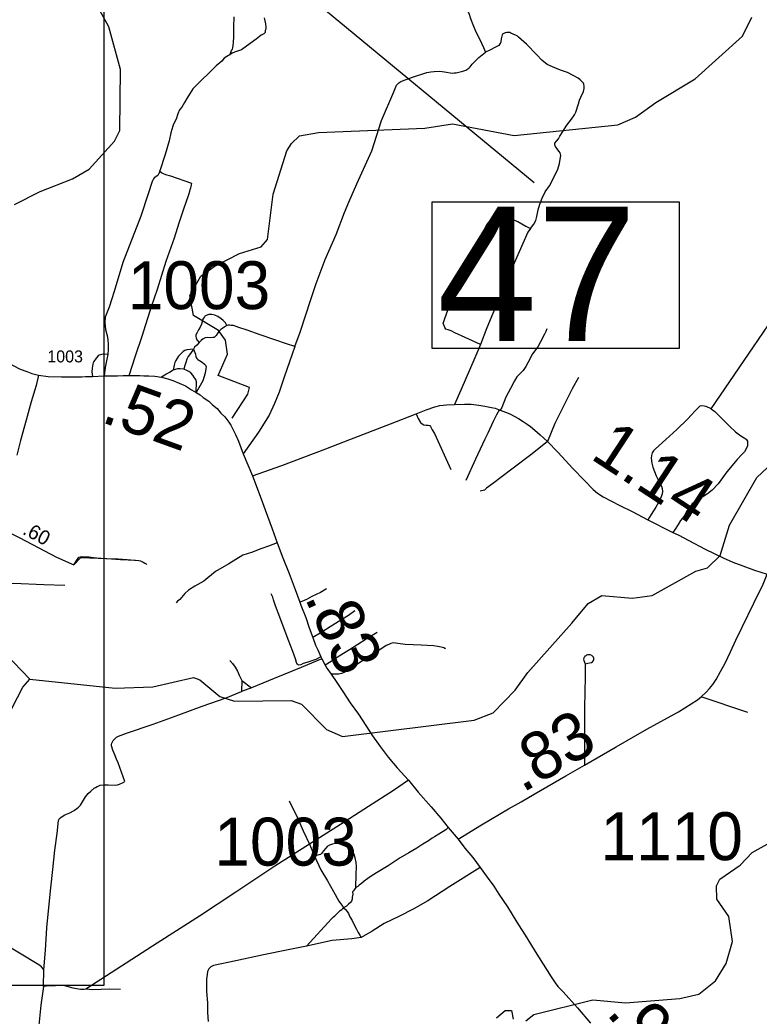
# Model space of a CAD drawing. Extents: x 2290615 to 2522933, y 819489 to 1012715.
# Drawn here: x 2397002 to 2404717, y 878460 to 888848 of the extents above; entities that cross this region are included whole.
import ezdxf

# ---------------------------------------------------------------- set-up
doc = ezdxf.new("R2010")
doc.units = 0
for name, color, linetype in [('Exist Hydrographic Creek Single Shore', 7, 'Continuous'), ('Exist Hydrographic Misc Water Feature', 7, 'Continuous'), ('Exist Road Non-System Type 51', 7, 'Continuous'), ('Exist Road Primary US Structure Standard Bridge Number Label', 7, 'Continuous'), ('Exist Road Secondary Mileage Hundredths English Label', 7, 'Continuous'), ('Exist Road Secondary Type 20 Attributed', 7, 'Continuous'), ('Exist Road Secondary Type 51 Attributed', 7, 'Continuous'), ('Exist Road Secondary Type 51 Number Label', 7, 'Continuous'), ('Map Preparation Inset Cut Line', 7, 'Continuous')]:
    doc.layers.add(name, color=color, linetype=linetype)

msp = doc.modelspace()

# ---------------------------------------------------------------- linework, layer by layer
at = {"layer": 'Exist Hydrographic Creek Single Shore'}
for points in [[(2402284, 878412), (2402366, 878478), (2402981, 878628), (2403323, 878599), (2403889, 878642), (2404088, 878687), (2404261, 878828), (2404375, 879007), (2404439, 879239), (2404402, 879497), (2404275, 879679), (2404273, 879820), (2404306, 879887), (2404520, 880034), (2404644, 880167), (2405057, 880397), (2405443, 880836), (2405582, 881039), (2405719, 881399), (2405957, 881619), (2405970, 881633)], [(2401975, 878442), (2402066, 878518), (2402133, 878518), (2402150, 878427)]]:
    msp.add_lwpolyline(points, dxfattribs=at)
at = {"layer": 'Exist Hydrographic Misc Water Feature'}
for points in [[(2396947, 886922), (2397212, 887058), (2397552, 887190), (2397726, 887292), (2397988, 887585), (2398045, 887696), (2398053, 888330), (2397931, 888778), (2397717, 889167), (2397203, 889674), (2397143, 889790), (2397107, 889949), (2397156, 890059), (2397278, 890219), (2397921, 890793), (2398019, 890896), (2398552, 891095), (2398946, 891243), (2399438, 891454)], [(2399218, 884695), (2399381, 884947), (2399397, 885014), (2399070, 885142), (2399167, 885362), (2399149, 885509), (2399073, 885608), (2398812, 885765), (2398776, 885973), (2398890, 886175), (2399030, 886276), (2399295, 886411), (2399519, 886483), (2399585, 886558), (2399645, 887033), (2399789, 887485), (2399838, 887560), (2399920, 887638), (2400120, 887673), (2401227, 887721), (2401518, 887766), (2402162, 887642), (2403243, 887755), (2403426, 887835), (2403640, 887988), (2404050, 888235), (2404543, 888679), (2404642, 888876)], [(2397104, 881975), (2397997, 881881), (2398388, 881893), (2398812, 881990), (2398879, 881966), (2399090, 881794), (2399240, 881744), (2399832, 881752), (2399941, 881714), (2400202, 881449), (2400370, 881377), (2401743, 881545), (2401941, 881622), (2402172, 881858), (2402302, 882044), (2402762, 882558), (2402934, 882762), (2403075, 882847), (2403392, 882817), (2403600, 882845), (2404055, 883100), (2404179, 883135), (2404311, 883262), (2404407, 883581), (2404692, 884075), (2405029, 884388)], [(2397104, 881975), (2396851, 882237)], [(2394368, 878466), (2394400, 878572), (2394613, 878817), (2394877, 879012), (2394969, 879055), (2395384, 879121), (2395583, 879248), (2395730, 879467), (2396022, 880004), (2396062, 880163), (2395799, 880560), (2395813, 880685), (2395878, 880826), (2396052, 880921), (2396541, 881125), (2396689, 881230), (2397031, 881890), (2397104, 881975)]]:
    msp.add_lwpolyline(points, dxfattribs=at)
at = {"layer": 'Exist Road Non-System Type 51'}
for p, q in [((2399317, 881961), (2399315, 881845)), ((2399418, 881884), (2399315, 881845)), ((2399317, 881961), (2399418, 881884)), ((2404600, 881625), (2404113, 881788)), ((2400026, 880253), (2400077, 880129)), ((2397247, 878767), (2397252, 878941))]:
    msp.add_line(p, q, dxfattribs=at)
for points in [[(2401630, 889408), (2401636, 889386), (2401643, 889344), (2401647, 889306), (2401647, 889292), (2401640, 889274), (2401616, 889242), (2401598, 889219), (2401583, 889195), (2401577, 889179), (2401573, 889157), (2401576, 889131), (2401580, 889111), (2401588, 889085), (2401601, 889053), (2401633, 889004), (2401660, 888966), (2401688, 888919), (2401705, 888863), (2401730, 888801), (2401761, 888724), (2401798, 888650), (2401841, 888561), (2401860, 888511)], [(2399192, 888486), (2399204, 888510), (2399212, 888528), (2399221, 888545), (2399225, 888559), (2399229, 888582), (2399231, 888618), (2399233, 888669), (2399236, 888776), (2399238, 888882)], [(2399550, 888871), (2399564, 888806), (2399569, 888772), (2399569, 888752), (2399563, 888737), (2399560, 888718), (2399548, 888703), (2399521, 888689), (2399469, 888648), (2399367, 888575), (2399315, 888537), (2399274, 888524), (2399240, 888511), (2399218, 888501), (2399202, 888493), (2399192, 888486)], [(2401810, 885462), (2401648, 885536), (2401543, 885585), (2401502, 885605), (2401472, 885618), (2401446, 885624), (2401438, 885642), (2401425, 885670), (2401421, 885686), (2401425, 885702), (2401438, 885736), (2401487, 885871), (2401582, 886102), (2401656, 886253), (2401765, 886452), (2401796, 886539), (2401819, 886591), (2401850, 886665), (2401875, 886710), (2401887, 886726), (2401901, 886742), (2401927, 886762), (2401964, 886787), (2401982, 886793), (2402002, 886797), (2402038, 886800), (2402058, 886796), (2402074, 886794), (2402120, 886779), (2402199, 886746), (2402284, 886697), (2402330, 886672), (2402365, 886720), (2402385, 886756), (2402398, 886797), (2402411, 886869), (2402430, 886927), (2402454, 886991), (2402485, 887054), (2402528, 887118), (2402561, 887177), (2402616, 887291), (2402633, 887350), (2402644, 887418), (2402648, 887434), (2402643, 887450), (2402639, 887464), (2402631, 887476), (2402615, 887493), (2402593, 887527), (2402588, 887535), (2402586, 887545), (2402586, 887553), (2402586, 887563), (2402602, 887585), (2402623, 887609), (2402637, 887636), (2402670, 887684), (2402709, 887751), (2402759, 887815), (2402792, 887858), (2402804, 887886), (2402831, 887974), (2402842, 888012), (2402858, 888042), (2402883, 888101), (2402890, 888135), (2402892, 888159), (2402888, 888179), (2402884, 888189), (2402875, 888201), (2402851, 888222), (2402829, 888242), (2402777, 888269), (2402718, 888299), (2402644, 888326), (2402561, 888358), (2402505, 888384), (2402449, 888429), (2402396, 888484), (2402288, 888595), (2402207, 888670), (2402191, 888681), (2402175, 888691), (2402125, 888709), (2402115, 888716), (2402101, 888718), (2402083, 888716), (2402065, 888714), (2402045, 888705), (2402039, 888701), (2402035, 888693), (2402026, 888651), (2402022, 888619), (2402018, 888611), (2402010, 888599), (2401999, 888583), (2401967, 888564), (2401905, 888534), (2401860, 888511)], [(2399192, 888486), (2399180, 888479), (2399162, 888468), (2399135, 888451), (2399111, 888420), (2399050, 888368), (2398983, 888303), (2398886, 888210), (2398808, 888129), (2398743, 888028), (2398718, 887986), (2398691, 887939), (2398669, 887910), (2398650, 887869), (2398632, 887814), (2398604, 887763), (2398597, 887742), (2398576, 887670), (2398559, 887587), (2398519, 887446), (2398463, 887274)], [(2399870, 885443), (2399928, 885592), (2399991, 885784), (2400032, 885911), (2400094, 886099), (2400187, 886351), (2400301, 886612), (2400391, 886841), (2400436, 886947), (2400519, 887140), (2400674, 887482), (2400775, 887799), (2400903, 888098), (2400932, 888169), (2400948, 888183), (2400958, 888193), (2400978, 888206), (2400996, 888214), (2401101, 888251), (2401249, 888299), (2401290, 888306), (2401326, 888310), (2401386, 888313), (2401432, 888307), (2401513, 888294), (2401533, 888295), (2401554, 888297), (2401626, 888314), (2401656, 888324), (2401686, 888345), (2401700, 888359), (2401723, 888387), (2401753, 888420), (2401792, 888456), (2401860, 888511)], [(2398463, 887274), (2398455, 887255), (2398451, 887244), (2398448, 887239), (2398440, 887225), (2398425, 887214), (2398411, 887206), (2398402, 887201), (2398395, 887191), (2398382, 887164), (2398341, 887035), (2398265, 886801), (2398076, 886319), (2397986, 886016), (2397933, 885852), (2397893, 885750), (2397889, 885693), (2397895, 885621), (2397912, 885559), (2397920, 885513), (2397923, 885465), (2397922, 885415), (2397918, 885359)], [(2398142, 885139), (2398209, 885346), (2398278, 885552), (2398377, 885859), (2398438, 886042), (2398529, 886331), (2398615, 886575), (2398663, 886731), (2398714, 886880), (2398739, 886958), (2398760, 887016), (2398769, 887039), (2398777, 887064), (2398780, 887081), (2398786, 887096), (2398788, 887113), (2398793, 887129), (2398797, 887144), (2398576, 887218), (2398524, 887233), (2398495, 887246), (2398478, 887254), (2398467, 887266), (2398463, 887274)], [(2402330, 886672), (2402302, 886635), (2402161, 886312), (2402002, 885935), (2401876, 885636), (2401810, 885462)], [(2399162, 885662), (2399146, 885690), (2399125, 885713), (2399103, 885733), (2399069, 885755), (2399035, 885768), (2399004, 885778), (2398988, 885778), (2398975, 885775), (2398947, 885767), (2398933, 885759), (2398927, 885751), (2398919, 885739), (2398911, 885727), (2398896, 885676), (2398882, 885646), (2398867, 885616), (2398851, 885588), (2398839, 885566), (2398838, 885548), (2398840, 885532), (2398848, 885514), (2398874, 885486)], [(2404218, 884793), (2404410, 885078), (2404658, 885439), (2404866, 885746)], [(2399162, 885662), (2399099, 885621), (2399081, 885603), (2399067, 885585), (2399050, 885556), (2399036, 885544), (2399028, 885538), (2399014, 885536), (2398988, 885532), (2398956, 885535), (2398936, 885533), (2398914, 885521), (2398894, 885504), (2398874, 885486)], [(2399870, 885443), (2399786, 885469), (2399663, 885512), (2399510, 885563), (2399375, 885612), (2399288, 885642), (2399230, 885661), (2399204, 885662), (2399190, 885664), (2399176, 885664), (2399162, 885662)], [(2402500, 885628), (2402490, 885600), (2402476, 885572), (2402437, 885493), (2402406, 885441), (2402353, 885366), (2402306, 885278), (2402283, 885235), (2402253, 885193), (2402212, 885150), (2402190, 885126), (2402165, 885084), (2402122, 885005), (2402075, 884913), (2402032, 884808), (2402014, 884779), (2401998, 884770), (2401989, 884756), (2401976, 884731), (2401940, 884660), (2401887, 884538), (2401856, 884476), (2401758, 884267), (2401656, 884044)], [(2398815, 885415), (2398743, 885408), (2398722, 885400), (2398706, 885390), (2398684, 885369), (2398656, 885341), (2398639, 885313), (2398629, 885297), (2398619, 885277), (2398612, 885249), (2398608, 885231), (2398600, 885195)], [(2398815, 885415), (2398782, 885369), (2398758, 885340), (2398743, 885310), (2398733, 885276), (2398724, 885244), (2398712, 885208)], [(2398815, 885415), (2398836, 885363), (2398839, 885336), (2398841, 885328), (2398849, 885318), (2398859, 885308), (2398877, 885298), (2398903, 885279), (2398927, 885259), (2398940, 885247), (2398946, 885231), (2398944, 885209), (2398937, 885163), (2398912, 885085), (2398842, 884962), (2398844, 885076), (2398838, 885098), (2398825, 885117), (2398807, 885143), (2398785, 885167), (2398765, 885181), (2398744, 885194), (2398712, 885208)], [(2398874, 885486), (2398847, 885456), (2398823, 885435), (2398815, 885415)], [(2399870, 885443), (2399761, 885122), (2399707, 884965), (2399659, 884847), (2399602, 884728), (2399491, 884550), (2399333, 884324)], [(2401810, 885462), (2401749, 885325), (2401603, 884986), (2401537, 884839)], [(2397918, 885359), (2397870, 885363), (2397844, 885356), (2397830, 885352), (2397817, 885344), (2397797, 885320), (2397775, 885285), (2397767, 885273), (2397762, 885259), (2397756, 885217), (2397753, 885179), (2397760, 885131)], [(2397918, 885359), (2397909, 885311), (2397890, 885225), (2397881, 885136)], [(2398600, 885195), (2398563, 885172), (2398535, 885156), (2398515, 885145), (2398479, 885123)], [(2398712, 885208), (2398676, 885211), (2398648, 885209), (2398624, 885203), (2398600, 885195)], [(2402832, 885119), (2402766, 885001), (2402691, 884849), (2402586, 884639), (2402507, 884451), (2402347, 884323), (2402135, 884162), (2401933, 884011), (2401872, 883964), (2401850, 883946), (2401806, 883933)], [(2404218, 884793), (2404166, 884816), (2404142, 884822), (2404116, 884824), (2404098, 884822), (2404076, 884801), (2404051, 884771), (2404013, 884729), (2403970, 884686), (2403859, 884577), (2403745, 884473), (2403636, 884374), (2403616, 884353), (2403601, 884333), (2403595, 884307), (2403591, 884277), (2403596, 884225), (2403609, 884183), (2403644, 884094), (2403675, 884030), (2403697, 883986), (2403704, 883962), (2403708, 883931), (2403704, 883905), (2403695, 883874), (2403666, 883816), (2403638, 883766), (2403590, 883690), (2403557, 883635)], [(2404218, 884793), (2404255, 884766), (2404328, 884693), (2404413, 884608), (2404471, 884553), (2404526, 884511), (2404560, 884492), (2404583, 884478), (2404597, 884454), (2404597, 884430), (2404595, 884406), (2404580, 884368), (2404566, 884344), (2404535, 884314), (2404487, 884263), (2404381, 884134), (2404291, 884012), (2404228, 883944), (2404180, 883905), (2404091, 883850), (2404049, 883827), (2404017, 883803), (2403996, 883775), (2403967, 883732), (2403937, 883681), (2403916, 883651), (2403897, 883628), (2403874, 883587), (2403842, 883539), (2403817, 883504)], [(2401138, 884742), (2401160, 884691), (2401183, 884651), (2401199, 884635), (2401219, 884627), (2401241, 884622), (2401263, 884624), (2401279, 884620), (2401289, 884610), (2401305, 884574), (2401329, 884534), (2401498, 884161)], [(2399687, 883394), (2399597, 883359), (2399517, 883332), (2399419, 883296), (2399329, 883267), (2399181, 883178), (2399043, 883096), (2398921, 882997), (2398828, 882943), (2398763, 882900), (2398724, 882868), (2398688, 882824), (2398670, 882806), (2398646, 882786), (2398631, 882769)], [(2397563, 883167), (2397602, 883226), (2397616, 883245), (2397629, 883249), (2397644, 883253), (2397701, 883249), (2397721, 883248), (2397744, 883246), (2397770, 883244), (2397800, 883240), (2397898, 883232), (2398029, 883228), (2398121, 883222), (2398199, 883214), (2398243, 883210), (2398260, 883206), (2398273, 883201), (2398288, 883194), (2398307, 883185), (2398318, 883176), (2398328, 883168)], [(2397470, 882952), (2397250, 882959), (2396934, 882971), (2396782, 882969), (2396601, 882954), (2396439, 882950), (2396165, 882943), (2395995, 882944), (2395646, 882918)], [(2400201, 882915), (2400140, 882878), (2400048, 882837), (2400000, 882808), (2399961, 882790), (2399924, 882776)], [(2400143, 882207), (2400091, 882179), (2400050, 882166), (2399997, 882148), (2399960, 882136), (2399933, 882124), (2399911, 882121), (2399901, 882126), (2399896, 882131), (2399889, 882146), (2399878, 882184), (2399849, 882261), (2399803, 882386), (2399716, 882621), (2399669, 882737), (2399649, 882800), (2399641, 882827), (2399623, 882863)], [(2400498, 882685), (2400433, 882638), (2400325, 882573), (2400240, 882520), (2400153, 882465), (2400060, 882407)], [(2400732, 882461), (2400615, 882389), (2400443, 882281), (2400335, 882213), (2400249, 882157), (2400188, 882121)], [(2401444, 882289), (2401427, 882300), (2401397, 882309), (2401363, 882315), (2401318, 882320), (2401189, 882328), (2401023, 882335), (2400948, 882346), (2400897, 882351), (2400874, 882344), (2400851, 882334), (2400825, 882323), (2400778, 882292), (2400685, 882234), (2400587, 882173), (2400467, 882092), (2400412, 882059), (2400387, 882044), (2400357, 882031), (2400330, 882026), (2400305, 882026), (2400250, 882027)], [(2400154, 882186), (2399937, 882095), (2399655, 881979), (2399418, 881884)], [(2402900, 882134), (2402930, 882141), (2402968, 882149), (2402978, 882155), (2402989, 882167), (2402993, 882179), (2402991, 882194), (2402987, 882203), (2402981, 882211), (2402971, 882221), (2402955, 882227), (2402943, 882229), (2402927, 882227), (2402917, 882223), (2402907, 882218), (2402899, 882212), (2402893, 882204), (2402889, 882196), (2402885, 882182), (2402888, 882168), (2402900, 882134)], [(2399192, 882169), (2399221, 882137), (2399247, 882100), (2399274, 882058), (2399292, 882016), (2399317, 881961)], [(2402900, 882134), (2402900, 881998), (2402896, 881678), (2402895, 881332), (2402894, 881077)], [(2397252, 878941), (2397269, 879147), (2397282, 879382), (2397305, 879594), (2397326, 879797), (2397346, 879987), (2397367, 880189), (2397391, 880365), (2397405, 880500), (2397415, 880520), (2397434, 880534), (2397470, 880560), (2397524, 880581), (2397567, 880605), (2397573, 880608), (2397597, 880624), (2397613, 880638), (2397633, 880661), (2397644, 880677), (2397666, 880713), (2397686, 880745), (2397715, 880782), (2397743, 880806), (2397776, 880836), (2397790, 880845), (2397808, 880853), (2397820, 880859), (2397838, 880867), (2397884, 880872), (2397922, 880872), (2397996, 880869), (2398022, 880872), (2398042, 880880), (2398073, 880892), (2398097, 880907), (2398029, 881100), (2398010, 881141), (2397992, 881185), (2397971, 881233), (2397959, 881277), (2397958, 881293), (2397962, 881307), (2397976, 881333), (2397999, 881357), (2398011, 881368), (2398031, 881380), (2398115, 881409), (2398391, 881504), (2398662, 881602), (2398905, 881691), (2399156, 881779), (2399315, 881845)], [(2401058, 880919), (2400900, 880811), (2400641, 880645), (2400347, 880457), (2400026, 880253)], [(2399811, 880704), (2399898, 880528), (2399957, 880393), (2400026, 880253)], [(2401472, 880425), (2401446, 880404), (2401376, 880358), (2401328, 880330), (2401305, 880315), (2401266, 880287), (2401209, 880254), (2401145, 880211), (2401062, 880164), (2400972, 880110), (2400846, 880028), (2400723, 879954), (2400667, 879920), (2400634, 879896), (2400594, 879866), (2400567, 879842), (2400544, 879824), (2400529, 879813), (2400509, 879801)], [(2400026, 880253), (2399663, 880023), (2399254, 879754), (2398878, 879503), (2398436, 879220), (2398061, 878979), (2397690, 878740)], [(2400509, 879801), (2400510, 879935), (2400515, 880019), (2400512, 880061), (2400501, 880109), (2400489, 880149), (2400466, 880180), (2400442, 880206), (2400396, 880233), (2400360, 880247), (2400325, 880261), (2400295, 880260), (2400263, 880252), (2400234, 880241), (2400208, 880227), (2400194, 880211), (2400172, 880184), (2400149, 880156), (2400139, 880146), (2400123, 880142), (2400077, 880129)], [(2400077, 880129), (2400143, 879986), (2400211, 879869), (2400274, 879760), (2400331, 879658), (2400362, 879616), (2400379, 879588)], [(2401806, 880010), (2401489, 879812), (2401259, 879661), (2401108, 879575), (2400963, 879501), (2400802, 879425), (2400678, 879345), (2400562, 879280)], [(2400509, 879801), (2400491, 879777), (2400482, 879767), (2400474, 879757), (2400475, 879732), (2400471, 879700), (2400470, 879679), (2400464, 879659), (2400451, 879643), (2400433, 879627), (2400409, 879608), (2400379, 879588)], [(2399994, 879190), (2400255, 879473), (2400276, 879494), (2400290, 879504), (2400307, 879523), (2400330, 879547), (2400344, 879560), (2400361, 879573), (2400379, 879588)], [(2400379, 879588), (2400400, 879570), (2400419, 879551), (2400431, 879530), (2400447, 879496), (2400468, 879458), (2400493, 879403), (2400516, 879365), (2400532, 879331), (2400549, 879303), (2400562, 879280)], [(2400562, 879280), (2400467, 879267), (2400261, 879248), (2399994, 879190)], [(2397252, 878941), (2397245, 878952), (2397226, 878973), (2397200, 878994), (2396797, 879238)], [(2399994, 879190), (2399802, 879152), (2399545, 879098), (2399256, 879036), (2399023, 878988), (2399007, 878981), (2398993, 878973), (2398973, 878953), (2398961, 878925), (2398956, 878893), (2398950, 878846), (2398950, 878715), (2398960, 878597), (2398961, 878497), (2398966, 878405)], [(2397247, 878767), (2397219, 878574), (2397191, 878297), (2397170, 878092), (2397143, 877782), (2397138, 877722), (2397143, 877672), (2397145, 877634), (2397119, 877523), (2397109, 877489), (2397104, 877451), (2397104, 877403), (2397096, 877376), (2397081, 877324), (2397063, 877288), (2397047, 877244), (2397025, 877178), (2397011, 877145), (2396996, 877103)], [(2397690, 878740), (2397673, 878738), (2397635, 878738), (2397593, 878743), (2397557, 878752), (2397518, 878763), (2397484, 878772), (2397467, 878777), (2397433, 878779), (2397374, 878774), (2397309, 878774), (2397247, 878767)], [(2398052, 878739), (2397940, 878741), (2397760, 878735), (2397690, 878740)]]:
    msp.add_lwpolyline(points, dxfattribs=at)
at = {"layer": 'Exist Road Primary US Structure Standard Bridge Number Label'}
msp.add_lwpolyline([(2398469, 891278), (2399952, 889151), (2402369, 887153)], dxfattribs=at)
msp.add_lwpolyline([(2401306, 886951), (2403883, 886951), (2403883, 885421), (2401306, 885421)], close=True, dxfattribs=at)
at = {"layer": 'Exist Road Secondary Type 20 Attributed'}
msp.add_lwpolyline([(2403877, 881633), (2404074, 881758), (2404113, 881788), (2404166, 881837), (2404201, 881875), (2404234, 881919), (2404268, 881969), (2404315, 882052), (2404363, 882142), (2404417, 882259), (2404474, 882379), (2404541, 882516), (2404661, 882766), (2404760, 882963), (2404801, 883068)], dxfattribs=at)
at = {"layer": 'Exist Road Secondary Type 51 Attributed'}
for points in [[(2396867, 885280), (2397005, 885207), (2397074, 885181), (2397126, 885160), (2397197, 885143)], [(2397197, 885143), (2397170, 885036), (2397119, 884867), (2397067, 884673), (2397009, 884461), (2396970, 884310)], [(2397197, 885143), (2397295, 885129), (2397436, 885126), (2397540, 885128), (2397647, 885128), (2397687, 885131), (2397760, 885131), (2397881, 885136), (2398022, 885138), (2398081, 885139), (2398142, 885139), (2398252, 885140), (2398295, 885138), (2398347, 885137), (2398411, 885134), (2398479, 885123), (2398545, 885107), (2398597, 885088), (2398665, 885060), (2398731, 885031), (2398794, 884991), (2398842, 884962), (2398883, 884939), (2398916, 884910), (2398972, 884871), (2399012, 884835), (2399059, 884795), (2399099, 884747), (2399139, 884709), (2399183, 884653), (2399202, 884623), (2399223, 884581), (2399252, 884526), (2399284, 884454), (2399333, 884324), (2399430, 884094)], [(2399430, 884094), (2399737, 884201), (2400195, 884376), (2400446, 884474), (2400869, 884636), (2401138, 884742), (2401243, 884784), (2401333, 884813), (2401385, 884826), (2401454, 884836), (2401537, 884839), (2401642, 884842), (2401711, 884840), (2401791, 884831), (2401853, 884821), (2401924, 884806), (2401963, 884798), (2402014, 884779), (2402071, 884758), (2402114, 884741), (2402159, 884716), (2402206, 884692), (2402255, 884661), (2402296, 884634), (2402332, 884610), (2402378, 884569), (2402432, 884521), (2402507, 884451), (2402615, 884340), (2402773, 884170), (2402895, 884046), (2402984, 883953), (2403032, 883912), (2403089, 883874), (2403169, 883834), (2403262, 883785), (2403391, 883723), (2403557, 883635), (2403817, 883504), (2403871, 883479), (2403984, 883419), (2404155, 883331), (2404343, 883238), (2404442, 883195), (2404546, 883154), (2404670, 883112), (2404801, 883068)], [(2399430, 884094), (2399519, 883854), (2399563, 883738), (2399634, 883541), (2399687, 883394), (2399747, 883239), (2399813, 883074), (2399874, 882910), (2399924, 882776), (2399935, 882747), (2399985, 882615), (2400022, 882510), (2400060, 882407), (2400088, 882329), (2400111, 882280), (2400143, 882207), (2400154, 882186), (2400188, 882121), (2400205, 882090), (2400250, 882027), (2400309, 881940), (2400374, 881845), (2400450, 881726), (2400535, 881607), (2400611, 881492), (2400682, 881383), (2400762, 881272), (2400847, 881161), (2400941, 881050), (2401058, 880919), (2401160, 880795), (2401294, 880641), (2401394, 880523), (2401472, 880425), (2401576, 880304)], [(2396891, 883502), (2397002, 883446), (2397192, 883345), (2397382, 883247), (2397563, 883167), (2397637, 883241), (2397910, 883231), (2398051, 883222), (2398209, 883216)], [(2401576, 880304), (2401819, 880455), (2402101, 880620), (2402234, 880693), (2402368, 880773), (2402700, 880964), (2402894, 881077), (2403225, 881268), (2403545, 881452), (2403877, 881633)], [(2401576, 880304), (2401646, 880212), (2401729, 880113), (2401806, 880010), (2401880, 879909), (2401949, 879816), (2402000, 879733), (2402092, 879598), (2402190, 879439), (2402292, 879277), (2402380, 879134), (2402464, 879001), (2402547, 878870), (2402588, 878807), (2402618, 878769), (2402671, 878712), (2402822, 878546), (2402958, 878386)]]:
    msp.add_lwpolyline(points, dxfattribs=at)
at = {"layer": 'Map Preparation Inset Cut Line'}
msp.add_lwpolyline([(2383209, 892699), (2397877, 892699), (2397877, 878780), (2383209, 878780)], close=True, dxfattribs=at)

# ---------------------------------------------------------------- texts
at = {"layer": 'Exist Road Primary US Structure Standard Bridge Number Label'}
msp.add_text('47', height=1400, dxfattribs=at).set_placement((2401356, 885500))
at = {"layer": 'Exist Road Secondary Mileage Hundredths English Label'}
for s, height, rotation, p in [('.52', 500, 340.1317, (2397836, 884660)), ('1.14', 500, 326.7105, (2402943, 884281)), ('.60', 150, 331.9802, (2397020, 883492)), ('.83', 500, 293.9938, (2399970, 882828)), ('.83', 500, 30.0047, (2402246, 880783)), ('.94', 500, 310.164, (2403113, 878487))]:
    msp.add_text(s, height=height, rotation=rotation, dxfattribs=at).set_placement(p)
at = {"layer": 'Exist Road Secondary Type 51 Number Label'}
for height, p in [(500, (2398127, 885832)), (125, (2397288, 885277))]:
    msp.add_text('1003', height=height, dxfattribs=at).set_placement(p)
for s, p in [('1003', (2399031, 880029)), ('1110', (2403061, 880086))]:
    msp.add_text(s, height=500, rotation=360, dxfattribs=at).set_placement(p)

doc.saveas('drawing.dxf')
